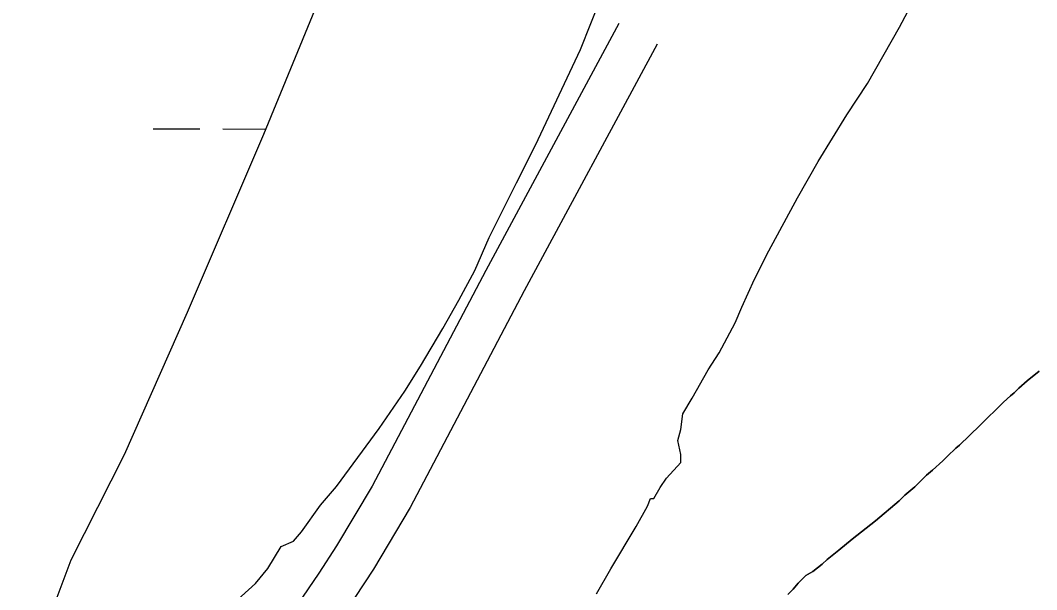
# Model space of a CAD drawing. Extents: x 3161665 to 3199565, y 885729 to 911164.
# Drawn here: x 3183666 to 3184367, y 901217 to 901609 of the extents above; entities that cross this region are included whole.
import ezdxf

# ---------------------------------------------------------------- set-up
doc = ezdxf.new("R2010")
doc.units = 0
for name, color, linetype in [('V-ROAD-CNTR', 7, 'Continuous'), ('V-SITE-VEGE', 7, 'Continuous'), ('V-TOPO-SHOR', 7, 'Continuous'), ('V-WETL-SWMP', 7, 'Continuous')]:
    doc.layers.add(name, color=color, linetype=linetype)

msp = doc.modelspace()

# ---------------------------------------------------------------- linework, layer by layer
at = {"layer": 'V-ROAD-CNTR'}
for points in [[(3184078.66, 901607.15), (3183986.86, 901437.02), (3183908.7, 901288.59), (3183884.12, 901247.36), (3183871.73, 901228.53), (3183823.85, 901158.18)], [(3184105.06, 901592.9), (3184013.33, 901422.91), (3183934.88, 901273.91), (3183909.55, 901231.42), (3183896.66, 901211.84)]]:
    msp.add_lwpolyline(points, dxfattribs=at)
at = {"layer": 'V-SITE-VEGE'}
for p, q in [((3184052.09, 901589.1), (3184069.78, 901633.36)), ((3184021.23, 901523.28), (3184052.09, 901589.1)), ((3184008.03, 901497.4), (3184021.23, 901523.28)), ((3183989.31, 901459.64), (3184008.03, 901497.4)), ((3183979.38, 901436.97), (3183989.31, 901459.64)), ((3183968.39, 901416.48), (3183979.38, 901436.97)), ((3183957.4, 901397.08), (3183968.39, 901416.48)), ((3183942.02, 901371.21), (3183957.4, 901397.08)), ((3183931.06, 901353.97), (3183942.02, 901371.21)), ((3183913.52, 901328.11), (3183931.06, 901353.97)), ((3183883.95, 901288.28), (3183913.52, 901328.11)), ((3183873.02, 901275.37), (3183883.95, 901288.28)), ((3183859.87, 901257.06), (3183873.02, 901275.37)), ((3183854.41, 901250.61), (3183859.87, 901257.06)), ((3183836.6, 901231.86), (3183845.97, 901246.86)), ((3183845.97, 901246.86), (3183854.41, 901250.61)), ((3183828.16, 901221.55), (3183836.6, 901231.86)), ((3183806.6, 901201.86), (3183828.16, 901221.55))]:
    msp.add_line(p, q, dxfattribs=at)
for points in [[(3184063.15, 901214.26), (3184073.04, 901231.51), (3184090.6, 901260.61), (3184098.3, 901274.63), (3184100.51, 901280.03), (3184102.67, 901280.02), (3184107.06, 901287.56), (3184111.45, 901294.02), (3184121.28, 901304.78), (3184121.33, 901310.19), (3184119.24, 901319.96), (3184121.47, 901327.52), (3184122.64, 901338.34), (3184129.22, 901349.11), (3184140.21, 901368.53), (3184147.89, 901380.38), (3184158.89, 901400.87), (3184163.3, 901411.66), (3184172.12, 901431.09), (3184182.03, 901450.5), (3184201.82, 901487.17), (3184216.1, 901511.97), (3184235.86, 901544.3), (3184250.11, 901565.85), (3184272.09, 901604.66), (3184287.49, 901633.78)], [(3184368.45, 901367.7), (3184360.01, 901360.94), (3184354.26, 901355.87), (3184351.22, 901352.83), (3184348.51, 901350.8), (3184343.78, 901346.41), (3184327.56, 901330.19), (3184313.37, 901316.66), (3184311, 901314.64), (3184305.26, 901309.23), (3184301.88, 901305.85), (3184294.78, 901299.43), (3184290.72, 901296.05), (3184282.61, 901287.93), (3184275.85, 901282.19), (3184271.8, 901278.47), (3184255.58, 901264.61), (3184239.36, 901252.11), (3184230.23, 901244.33), (3184222.12, 901237.91), (3184218.74, 901234.87), (3184212.32, 901229.8), (3184207.59, 901227.09), (3184202.18, 901221.69), (3184198.8, 901217.63), (3184195.08, 901213.91)], [(3184354.26, 901355.87), (3184360.01, 901360.94), (3184368.45, 901367.7)], [(3184195.08, 901213.91), (3184198.8, 901217.63), (3184202.18, 901221.69), (3184207.59, 901227.09), (3184212.32, 901229.8), (3184218.74, 901234.87), (3184222.12, 901237.91), (3184230.23, 901244.33), (3184239.36, 901252.11), (3184255.58, 901264.61), (3184271.8, 901278.47), (3184275.85, 901282.19), (3184282.61, 901287.93), (3184290.72, 901296.05), (3184294.78, 901299.43), (3184301.88, 901305.85), (3184305.26, 901309.23), (3184311, 901314.64), (3184313.37, 901316.66), (3184327.56, 901330.19), (3184343.78, 901346.41), (3184348.51, 901350.8), (3184351.22, 901352.83), (3184354.26, 901355.87)]]:
    msp.add_lwpolyline(points, dxfattribs=at)
at = {"layer": 'V-TOPO-SHOR'}
for points in [[(3184368.45, 901367.7), (3184360.01, 901360.94), (3184354.26, 901355.87)], [(3184354.26, 901355.87), (3184351.22, 901352.83), (3184348.51, 901350.8), (3184343.78, 901346.41), (3184327.56, 901330.19), (3184313.37, 901316.66), (3184311, 901314.64), (3184305.26, 901309.23), (3184301.88, 901305.85), (3184294.78, 901299.43), (3184290.72, 901296.05), (3184282.61, 901287.93), (3184275.85, 901282.19), (3184271.8, 901278.47), (3184255.58, 901264.61), (3184239.36, 901252.11), (3184230.23, 901244.33), (3184222.12, 901237.91), (3184218.74, 901234.87), (3184212.32, 901229.8), (3184207.59, 901227.09), (3184202.18, 901221.69), (3184198.8, 901217.63), (3184195.08, 901213.91)]]:
    msp.add_lwpolyline(points, dxfattribs=at)
at = {"layer": 'V-WETL-SWMP'}
for p, q in [((3183757.69, 901534.61), (3183789.69, 901534.52)), ((3183805.69, 901534.47), (3183835.16, 901534.39))]:
    msp.add_line(p, q, dxfattribs=at)
msp.add_lwpolyline([(3184299.95, 902282.85), (3184264.72, 902205.73), (3184233.31, 902136.66), (3184177.75, 902035.38), (3184126.81, 901937.32), (3184082.32, 901843.09), (3184038.63, 901828.59), (3183995.94, 901839.46), (3183950.84, 901808.04), (3183910.38, 901754.08), (3183884.41, 901687.63), (3183875.75, 901633.07), (3183833.68, 901530.78), (3183781.13, 901408.15), (3183737.65, 901310.09), (3183700.81, 901237.6), (3183676.85, 901173.37), (3183664.57, 901118.2)], dxfattribs=at)

doc.saveas('drawing.dxf')
